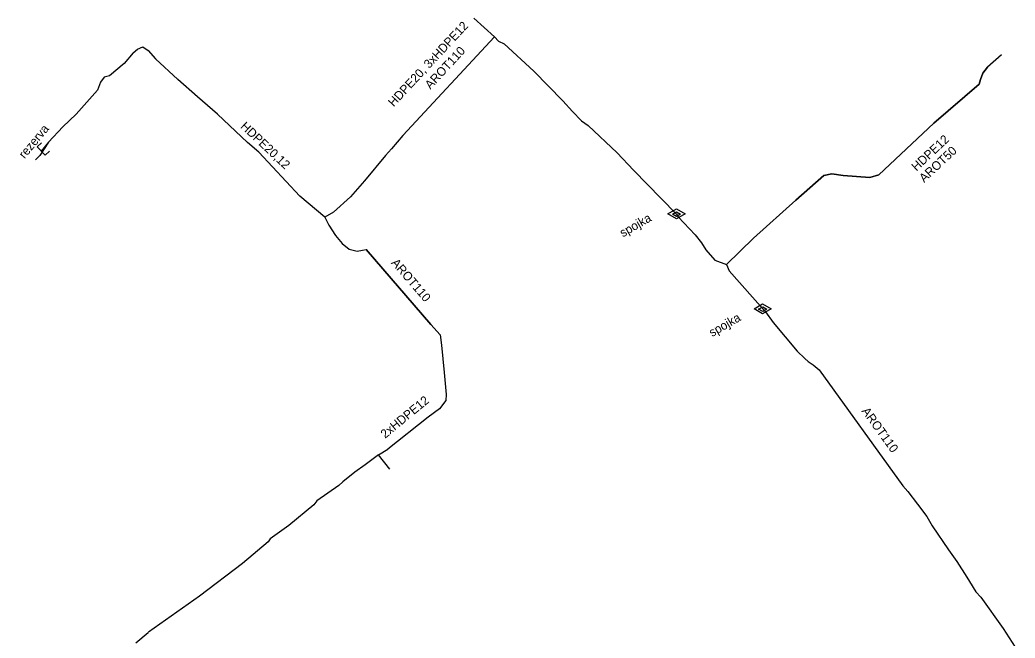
# Model space of a CAD drawing. Extents: x -651943 to -618711, y -1138561 to -1100552.
# Drawn here: x -640560.1 to -640475.2, y -1115899.7 to -1115847 of the extents above; entities that cross this region are included whole.
import ezdxf

# ---------------------------------------------------------------- set-up
doc = ezdxf.new("R2010")
doc.units = 0
for name, color, linetype in [('KT optika', 7, 'Continuous'), ('KT trasa', 7, 'Continuous'), ('KT zařízení', 7, 'Continuous')]:
    doc.layers.add(name, color=color, linetype=linetype)

# ---------------------------------------------------------------- blocks, each defined once
blk = doc.blocks.new('TVREZ_3')
at = {"layer": 'KT zařízení'}
for p, q in [((-0.05, 0.05), (-0.0001, 0.05)), ((0, -0.05), (-0.0001, 0.05)), ((-0.05, -0.0499), (0, -0.05))]:
    blk.add_line(p, q, dxfattribs=at)
blk = doc.blocks.new('TVSPO_1')
at = {"layer": 'KT zařízení'}
for p, q in [((-0.074, 0.0016), (-0.0005, 0.0439)), ((-0.0005, -0.0409), (-0.074, 0.0016)), ((-0.0353, -0.0001), (0, 0.0203)), ((-0.0005, 0.0439), (0.0728, 0.0015)), ((0.0728, 0.0015), (-0.0005, -0.0409)), ((0, 0.0203), (0.0353, 0.0001)), ((0.0353, 0.0001), (0, -0.0204)), ((0, -0.0204), (-0.0353, -0.0001))]:
    blk.add_line(p, q, dxfattribs=at)

msp = doc.modelspace()

# ---------------------------------------------------------------- linework, layer by layer
at = {"layer": 'KT optika'}
for p, q in [((-640521.39, -1115846.86), (-640519.63, -1115848.47)), ((-640527.45, -1115856.88), (-640519.63, -1115848.47)), ((-640519.63, -1115848.47), (-640519.29, -1115848.83)), ((-640550.09, -1115849.52), (-640549.62, -1115849.32)), ((-640549.62, -1115849.32), (-640549.18, -1115849.64)), ((-640519.29, -1115848.83), (-640518.82, -1115849.07)), ((-640518.82, -1115849.07), (-640516.29, -1115851.4)), ((-640550.46, -1115849.84), (-640551.23, -1115850.73)), ((-640550.46, -1115849.84), (-640550.09, -1115849.52)), ((-640549.18, -1115849.64), (-640548.56, -1115850.33)), ((-640476.42, -1115849.996), (-640477.6, -1115851.05)), ((-640551.23, -1115850.73), (-640552.46, -1115851.79)), ((-640546.64, -1115852.11), (-640548.56, -1115850.33)), ((-640477.99, -1115851.56), (-640477.6, -1115851.05)), ((-640552.92, -1115851.9), (-640553.25, -1115852.33)), ((-640552.46, -1115851.79), (-640552.92, -1115851.9)), ((-640516.29, -1115851.4), (-640513.82, -1115853.91)), ((-640478.21, -1115852.1), (-640477.99, -1115851.56)), ((-640553.25, -1115852.33), (-640553.49, -1115853.01)), ((-640544.98, -1115853.58), (-640546.64, -1115852.11)), ((-640482.18, -1115855.83), (-640478.3, -1115852.5)), ((-640478.3, -1115852.5), (-640478.21, -1115852.1)), ((-640553.49, -1115853.01), (-640555.32, -1115855.05)), ((-640543.27, -1115855.06), (-640544.98, -1115853.58)), ((-640513.82, -1115853.91), (-640512.98, -1115854.83)), ((-640555.32, -1115855.05), (-640556.46, -1115856.13)), ((-640540.7, -1115857.48), (-640543.27, -1115855.06)), ((-640512.98, -1115854.83), (-640512.23, -1115855.62)), ((-640556.46, -1115856.13), (-640557.67, -1115857.45)), ((-640512.23, -1115855.62), (-640511.66, -1115856.01)), ((-640511.66, -1115856.01), (-640509.18, -1115858.34)), ((-640486.88, -1115860.22), (-640482.18, -1115855.83)), ((-640527.45, -1115856.88), (-640528.43, -1115858)), ((-640557.67, -1115857.45), (-640558.42, -1115858.57)), ((-640557.67, -1115857.45), (-640558.29, -1115858.2)), ((-640539.73, -1115858.29), (-640540.7, -1115857.48)), ((-640558.785, -1115858.949), (-640558.42, -1115858.57)), ((-640536.25, -1115862.05), (-640539.73, -1115858.29)), ((-640528.93, -1115858.57), (-640530.74, -1115860.75)), ((-640528.43, -1115858), (-640528.93, -1115858.57)), ((-640509.18, -1115858.34), (-640507.8, -1115859.83)), ((-640507.8, -1115859.83), (-640505.42, -1115862.25)), ((-640493.95, -1115862.4), (-640491.57, -1115860.29)), ((-640491.57, -1115860.29), (-640490.87, -1115860.14)), ((-640490.87, -1115860.14), (-640489.9, -1115860.29)), ((-640489.9, -1115860.29), (-640487.63, -1115860.45)), ((-640487.63, -1115860.45), (-640486.88, -1115860.22)), ((-640530.74, -1115860.75), (-640531.93, -1115862.12)), ((-640534.12, -1115863.84), (-640536.25, -1115862.05)), ((-640531.93, -1115862.12), (-640533.38, -1115863.42)), ((-640497.57, -1115865.62), (-640493.95, -1115862.4)), ((-640533.38, -1115863.42), (-640534.12, -1115863.84)), ((-640534.12, -1115863.84), (-640533.78, -1115864.51)), ((-640533.78, -1115864.51), (-640533.19, -1115865.4)), ((-640503.98, -1115863.81), (-640502.53, -1115865.36)), ((-640533.19, -1115865.4), (-640532.63, -1115866.08)), ((-640502.53, -1115865.36), (-640501.98, -1115866.03)), ((-640532.63, -1115866.08), (-640532.03, -1115866.57)), ((-640501.98, -1115866.03), (-640501.63, -1115866.63)), ((-640499.87, -1115867.88), (-640497.57, -1115865.62)), ((-640532.03, -1115866.57), (-640531.34, -1115866.73)), ((-640531.34, -1115866.73), (-640530.91, -1115866.64)), ((-640530.91, -1115866.64), (-640530.59, -1115866.59)), ((-640530.59, -1115866.59), (-640525.07, -1115872.99)), ((-640501.63, -1115866.63), (-640500.85, -1115867.51)), ((-640499.63, -1115868.42), (-640496.53, -1115871.9)), ((-640496.53, -1115871.9), (-640495.89, -1115872.81)), ((-640525.07, -1115872.99), (-640524.26, -1115873.87)), ((-640495.89, -1115872.81), (-640493.83, -1115875.27)), ((-640524.26, -1115873.87), (-640524.17, -1115874.76)), ((-640524.17, -1115874.76), (-640523.93, -1115877.09)), ((-640493.83, -1115875.27), (-640493.19, -1115875.89)), ((-640493.19, -1115875.89), (-640492.89, -1115876.16)), ((-640492.89, -1115876.16), (-640492.48, -1115876.44)), ((-640492.48, -1115876.44), (-640491.97, -1115876.87)), ((-640523.93, -1115877.09), (-640523.75, -1115878.97)), ((-640491.97, -1115876.87), (-640484.82, -1115886.75)), ((-640523.75, -1115878.97), (-640523.78, -1115879.46)), ((-640523.78, -1115879.46), (-640524.33, -1115880.19)), ((-640524.33, -1115880.19), (-640525.3, -1115880.9)), ((-640525.3, -1115880.9), (-640528.75, -1115883.62)), ((-640529.54, -1115884.12), (-640530.68, -1115884.95)), ((-640529.54, -1115884.12), (-640528.75, -1115883.62)), ((-640530.68, -1115884.95), (-640531.56, -1115885.59)), ((-640531.56, -1115885.59), (-640532.57, -1115886.4)), ((-640532.57, -1115886.4), (-640532.91, -1115886.73)), ((-640532.91, -1115886.73), (-640534.78, -1115888.02)), ((-640484.82, -1115886.75), (-640484.39, -1115887.23)), ((-640484.39, -1115887.23), (-640483.58, -1115888.31)), ((-640535.05, -1115888.38), (-640537.18, -1115890.14)), ((-640534.78, -1115888.02), (-640535.05, -1115888.38)), ((-640483.58, -1115888.31), (-640482.78, -1115889.36)), ((-640482.78, -1115889.36), (-640482.31, -1115890.15)), ((-640537.18, -1115890.14), (-640538.77, -1115891.27)), ((-640482.31, -1115890.15), (-640480.94, -1115892.22)), ((-640538.95, -1115891.54), (-640541.14, -1115893.38)), ((-640538.77, -1115891.27), (-640538.95, -1115891.54)), ((-640480.94, -1115892.22), (-640480.21, -1115893.21)), ((-640541.14, -1115893.38), (-640544.8, -1115896.17)), ((-640480.21, -1115893.21), (-640479.36, -1115894.54)), ((-640479.36, -1115894.54), (-640479.13, -1115894.91)), ((-640479.13, -1115894.91), (-640478.6, -1115895.8)), ((-640478.6, -1115895.8), (-640478.18, -1115896.25)), ((-640544.8, -1115896.17), (-640549.15, -1115899.22)), ((-640478.18, -1115896.25), (-640476.26, -1115898.91)), ((-640549.17, -1115899.3), (-640550.23, -1115900.17)), ((-640549.17, -1115899.3), (-640549.15, -1115899.22)), ((-640476.26, -1115898.91), (-640475.25, -1115900.51))]:
    msp.add_line(p, q, dxfattribs=at)
for points in [[(-640505.42, -1115862.25), (-640504.12, -1115863.58), (-640503.98, -1115863.81)], [(-640500.85, -1115867.51), (-640499.87, -1115867.88), (-640499.63, -1115868.42)]]:
    msp.add_lwpolyline(points, dxfattribs=at)
at = {"layer": 'KT trasa'}
for p, q in [((-640521.39, -1115846.86), (-640519.63, -1115848.47)), ((-640527.45, -1115856.88), (-640519.63, -1115848.47)), ((-640519.63, -1115848.47), (-640519.29, -1115848.83)), ((-640550.09, -1115849.52), (-640549.62, -1115849.32)), ((-640549.62, -1115849.32), (-640549.18, -1115849.64)), ((-640519.29, -1115848.83), (-640518.82, -1115849.07)), ((-640518.82, -1115849.07), (-640516.29, -1115851.4)), ((-640550.46, -1115849.84), (-640551.23, -1115850.73)), ((-640550.46, -1115849.84), (-640550.09, -1115849.52)), ((-640549.18, -1115849.64), (-640548.56, -1115850.33)), ((-640476.42, -1115849.996), (-640477.6, -1115851.05)), ((-640551.23, -1115850.73), (-640552.46, -1115851.79)), ((-640546.64, -1115852.11), (-640548.56, -1115850.33)), ((-640477.99, -1115851.56), (-640477.6, -1115851.05)), ((-640552.92, -1115851.9), (-640553.25, -1115852.33)), ((-640552.46, -1115851.79), (-640552.92, -1115851.9)), ((-640516.29, -1115851.4), (-640513.82, -1115853.91)), ((-640478.21, -1115852.1), (-640477.99, -1115851.56)), ((-640553.25, -1115852.33), (-640553.49, -1115853.01)), ((-640544.98, -1115853.58), (-640546.64, -1115852.11)), ((-640482.18, -1115855.83), (-640478.3, -1115852.5)), ((-640478.3, -1115852.5), (-640478.21, -1115852.1)), ((-640553.49, -1115853.01), (-640555.32, -1115855.05)), ((-640543.27, -1115855.06), (-640544.98, -1115853.58)), ((-640513.82, -1115853.91), (-640512.98, -1115854.83)), ((-640555.32, -1115855.05), (-640556.46, -1115856.13)), ((-640540.7, -1115857.48), (-640543.27, -1115855.06)), ((-640512.98, -1115854.83), (-640512.23, -1115855.62)), ((-640556.46, -1115856.13), (-640557.67, -1115857.45)), ((-640512.23, -1115855.62), (-640511.66, -1115856.01)), ((-640511.66, -1115856.01), (-640509.18, -1115858.34)), ((-640486.88, -1115860.22), (-640482.18, -1115855.83)), ((-640527.45, -1115856.88), (-640528.43, -1115858)), ((-640557.67, -1115857.45), (-640558.42, -1115858.57)), ((-640557.67, -1115857.45), (-640558.29, -1115858.2)), ((-640539.73, -1115858.29), (-640540.7, -1115857.48)), ((-640558.785, -1115858.949), (-640558.42, -1115858.57)), ((-640536.25, -1115862.05), (-640539.73, -1115858.29)), ((-640528.93, -1115858.57), (-640530.74, -1115860.75)), ((-640528.43, -1115858), (-640528.93, -1115858.57)), ((-640509.18, -1115858.34), (-640507.8, -1115859.83)), ((-640507.8, -1115859.83), (-640505.42, -1115862.25)), ((-640493.95, -1115862.4), (-640491.57, -1115860.29)), ((-640491.57, -1115860.29), (-640490.87, -1115860.14)), ((-640490.87, -1115860.14), (-640489.9, -1115860.29)), ((-640489.9, -1115860.29), (-640487.63, -1115860.45)), ((-640487.63, -1115860.45), (-640486.88, -1115860.22)), ((-640530.74, -1115860.75), (-640531.93, -1115862.12)), ((-640534.12, -1115863.84), (-640536.25, -1115862.05)), ((-640531.93, -1115862.12), (-640533.38, -1115863.42)), ((-640497.57, -1115865.62), (-640493.95, -1115862.4)), ((-640533.38, -1115863.42), (-640534.12, -1115863.84)), ((-640534.12, -1115863.84), (-640533.78, -1115864.51)), ((-640533.78, -1115864.51), (-640533.19, -1115865.4)), ((-640503.98, -1115863.81), (-640502.53, -1115865.36)), ((-640533.19, -1115865.4), (-640532.63, -1115866.08)), ((-640502.53, -1115865.36), (-640501.98, -1115866.03)), ((-640532.63, -1115866.08), (-640532.03, -1115866.57)), ((-640501.98, -1115866.03), (-640501.63, -1115866.63)), ((-640499.87, -1115867.88), (-640497.57, -1115865.62)), ((-640532.03, -1115866.57), (-640531.34, -1115866.73)), ((-640531.34, -1115866.73), (-640530.91, -1115866.64)), ((-640530.91, -1115866.64), (-640530.59, -1115866.59)), ((-640530.59, -1115866.59), (-640525.07, -1115872.99)), ((-640501.63, -1115866.63), (-640500.85, -1115867.51)), ((-640499.63, -1115868.42), (-640496.53, -1115871.9)), ((-640496.53, -1115871.9), (-640495.89, -1115872.81)), ((-640525.07, -1115872.99), (-640524.26, -1115873.87)), ((-640495.89, -1115872.81), (-640493.83, -1115875.27)), ((-640524.26, -1115873.87), (-640524.17, -1115874.76)), ((-640524.17, -1115874.76), (-640523.93, -1115877.09)), ((-640493.83, -1115875.27), (-640493.19, -1115875.89)), ((-640493.19, -1115875.89), (-640492.89, -1115876.16)), ((-640492.89, -1115876.16), (-640492.48, -1115876.44)), ((-640492.48, -1115876.44), (-640491.97, -1115876.87)), ((-640523.93, -1115877.09), (-640523.75, -1115878.97)), ((-640491.97, -1115876.87), (-640484.82, -1115886.75)), ((-640523.75, -1115878.97), (-640523.78, -1115879.46)), ((-640523.78, -1115879.46), (-640524.33, -1115880.19)), ((-640524.33, -1115880.19), (-640525.3, -1115880.9)), ((-640525.3, -1115880.9), (-640528.75, -1115883.62)), ((-640529.54, -1115884.12), (-640530.68, -1115884.95)), ((-640529.54, -1115884.12), (-640528.75, -1115883.62)), ((-640530.68, -1115884.95), (-640531.56, -1115885.59)), ((-640531.56, -1115885.59), (-640532.57, -1115886.4)), ((-640532.57, -1115886.4), (-640532.91, -1115886.73)), ((-640532.91, -1115886.73), (-640534.78, -1115888.02)), ((-640484.82, -1115886.75), (-640484.39, -1115887.23)), ((-640484.39, -1115887.23), (-640483.58, -1115888.31)), ((-640535.05, -1115888.38), (-640537.18, -1115890.14)), ((-640534.78, -1115888.02), (-640535.05, -1115888.38)), ((-640483.58, -1115888.31), (-640482.78, -1115889.36)), ((-640482.78, -1115889.36), (-640482.31, -1115890.15)), ((-640537.18, -1115890.14), (-640538.77, -1115891.27)), ((-640482.31, -1115890.15), (-640480.94, -1115892.22)), ((-640538.95, -1115891.54), (-640541.14, -1115893.38)), ((-640538.77, -1115891.27), (-640538.95, -1115891.54)), ((-640480.94, -1115892.22), (-640480.21, -1115893.21)), ((-640541.14, -1115893.38), (-640544.8, -1115896.17)), ((-640480.21, -1115893.21), (-640479.36, -1115894.54)), ((-640479.36, -1115894.54), (-640479.13, -1115894.91)), ((-640479.13, -1115894.91), (-640478.6, -1115895.8)), ((-640478.6, -1115895.8), (-640478.18, -1115896.25)), ((-640544.8, -1115896.17), (-640549.15, -1115899.22)), ((-640478.18, -1115896.25), (-640476.26, -1115898.91)), ((-640549.17, -1115899.3), (-640550.23, -1115900.17)), ((-640549.17, -1115899.3), (-640549.15, -1115899.22)), ((-640476.26, -1115898.91), (-640475.25, -1115900.51))]:
    msp.add_line(p, q, dxfattribs=at)
for points in [[(-640505.42, -1115862.25), (-640504.12, -1115863.58), (-640503.98, -1115863.81)], [(-640500.85, -1115867.51), (-640499.87, -1115867.88), (-640499.63, -1115868.42)]]:
    msp.add_lwpolyline(points, dxfattribs=at)
at = {"layer": 'KT zařízení'}
for p, q in [((-640521.39, -1115846.86), (-640519.63, -1115848.47)), ((-640527.45, -1115856.88), (-640519.63, -1115848.47)), ((-640519.63, -1115848.47), (-640527.45, -1115856.88)), ((-640519.63, -1115848.47), (-640519.29, -1115848.83)), ((-640550.09, -1115849.52), (-640549.62, -1115849.32)), ((-640549.62, -1115849.32), (-640549.18, -1115849.64)), ((-640519.29, -1115848.83), (-640518.82, -1115849.07)), ((-640518.82, -1115849.07), (-640516.29, -1115851.4)), ((-640550.46, -1115849.84), (-640551.23, -1115850.73)), ((-640550.46, -1115849.84), (-640550.09, -1115849.52)), ((-640549.18, -1115849.64), (-640548.56, -1115850.33)), ((-640476.42, -1115849.996), (-640477.6, -1115851.05)), ((-640551.23, -1115850.73), (-640552.46, -1115851.79)), ((-640546.64, -1115852.11), (-640548.56, -1115850.33)), ((-640477.6, -1115851.05), (-640477.99, -1115851.56)), ((-640477.99, -1115851.56), (-640477.6, -1115851.05)), ((-640552.92, -1115851.9), (-640553.25, -1115852.33)), ((-640552.46, -1115851.79), (-640552.92, -1115851.9)), ((-640516.29, -1115851.4), (-640513.82, -1115853.91)), ((-640477.99, -1115851.56), (-640478.21, -1115852.1)), ((-640478.21, -1115852.1), (-640477.99, -1115851.56)), ((-640553.25, -1115852.33), (-640553.49, -1115853.01)), ((-640544.98, -1115853.58), (-640546.64, -1115852.11)), ((-640478.3, -1115852.5), (-640482.18, -1115855.83)), ((-640482.18, -1115855.83), (-640478.3, -1115852.5)), ((-640478.21, -1115852.1), (-640478.3, -1115852.5)), ((-640478.3, -1115852.5), (-640478.21, -1115852.1)), ((-640553.49, -1115853.01), (-640555.32, -1115855.05)), ((-640543.27, -1115855.06), (-640544.98, -1115853.58)), ((-640513.82, -1115853.91), (-640512.98, -1115854.83)), ((-640555.32, -1115855.05), (-640556.46, -1115856.13)), ((-640540.7, -1115857.48), (-640543.27, -1115855.06)), ((-640512.98, -1115854.83), (-640512.23, -1115855.62)), ((-640556.46, -1115856.13), (-640557.67, -1115857.45)), ((-640512.23, -1115855.62), (-640511.66, -1115856.01)), ((-640511.66, -1115856.01), (-640509.18, -1115858.34)), ((-640482.18, -1115855.83), (-640486.88, -1115860.22)), ((-640486.88, -1115860.22), (-640482.18, -1115855.83)), ((-640527.45, -1115856.88), (-640528.43, -1115858)), ((-640557.67, -1115857.45), (-640558.42, -1115858.57)), ((-640557.67, -1115857.45), (-640558.29, -1115858.2)), ((-640539.73, -1115858.29), (-640540.7, -1115857.48)), ((-640558.785, -1115858.949), (-640558.42, -1115858.57)), ((-640536.25, -1115862.05), (-640539.73, -1115858.29)), ((-640528.93, -1115858.57), (-640530.74, -1115860.75)), ((-640528.43, -1115858), (-640528.93, -1115858.57)), ((-640509.18, -1115858.34), (-640507.8, -1115859.83)), ((-640507.8, -1115859.83), (-640505.42, -1115862.25)), ((-640491.57, -1115860.29), (-640493.95, -1115862.4)), ((-640493.95, -1115862.4), (-640491.57, -1115860.29)), ((-640490.87, -1115860.14), (-640491.57, -1115860.29)), ((-640491.57, -1115860.29), (-640490.87, -1115860.14)), ((-640489.9, -1115860.29), (-640490.87, -1115860.14)), ((-640490.87, -1115860.14), (-640489.9, -1115860.29)), ((-640487.63, -1115860.45), (-640489.9, -1115860.29)), ((-640489.9, -1115860.29), (-640487.63, -1115860.45)), ((-640486.88, -1115860.22), (-640487.63, -1115860.45)), ((-640487.63, -1115860.45), (-640486.88, -1115860.22)), ((-640530.74, -1115860.75), (-640531.93, -1115862.12)), ((-640534.12, -1115863.84), (-640536.25, -1115862.05)), ((-640531.93, -1115862.12), (-640533.38, -1115863.42)), ((-640493.95, -1115862.4), (-640497.57, -1115865.62)), ((-640497.57, -1115865.62), (-640493.95, -1115862.4)), ((-640533.38, -1115863.42), (-640534.12, -1115863.84)), ((-640534.12, -1115863.84), (-640533.78, -1115864.51)), ((-640533.78, -1115864.51), (-640533.19, -1115865.4)), ((-640503.98, -1115863.81), (-640502.53, -1115865.36)), ((-640533.19, -1115865.4), (-640532.63, -1115866.08)), ((-640502.53, -1115865.36), (-640501.98, -1115866.03)), ((-640532.63, -1115866.08), (-640532.03, -1115866.57)), ((-640501.98, -1115866.03), (-640501.63, -1115866.63)), ((-640497.57, -1115865.62), (-640499.87, -1115867.88)), ((-640499.87, -1115867.88), (-640497.57, -1115865.62)), ((-640532.03, -1115866.57), (-640531.34, -1115866.73)), ((-640531.34, -1115866.73), (-640530.91, -1115866.64)), ((-640530.91, -1115866.64), (-640530.59, -1115866.59)), ((-640530.59, -1115866.59), (-640525.07, -1115872.99)), ((-640525.07, -1115872.99), (-640530.59, -1115866.59)), ((-640501.63, -1115866.63), (-640500.85, -1115867.51)), ((-640499.63, -1115868.42), (-640496.53, -1115871.9)), ((-640496.53, -1115871.9), (-640495.89, -1115872.81)), ((-640525.07, -1115872.99), (-640524.26, -1115873.87)), ((-640495.89, -1115872.81), (-640493.83, -1115875.27)), ((-640524.26, -1115873.87), (-640524.17, -1115874.76)), ((-640524.17, -1115874.76), (-640523.93, -1115877.09)), ((-640493.83, -1115875.27), (-640493.19, -1115875.89)), ((-640493.19, -1115875.89), (-640492.89, -1115876.16)), ((-640492.89, -1115876.16), (-640492.48, -1115876.44)), ((-640492.89, -1115876.16), (-640492.48, -1115876.44)), ((-640492.48, -1115876.44), (-640491.97, -1115876.87)), ((-640492.48, -1115876.44), (-640491.97, -1115876.87)), ((-640523.93, -1115877.09), (-640523.75, -1115878.97)), ((-640491.97, -1115876.87), (-640484.82, -1115886.75)), ((-640491.97, -1115876.87), (-640484.82, -1115886.75)), ((-640523.75, -1115878.97), (-640523.78, -1115879.46)), ((-640523.78, -1115879.46), (-640524.33, -1115880.19)), ((-640524.33, -1115880.19), (-640525.3, -1115880.9)), ((-640525.3, -1115880.9), (-640528.75, -1115883.62)), ((-640529.54, -1115884.12), (-640530.68, -1115884.95)), ((-640529.54, -1115884.12), (-640528.75, -1115883.62)), ((-640528.567, -1115885.342), (-640529.54, -1115884.12)), ((-640530.68, -1115884.95), (-640531.56, -1115885.59)), ((-640531.56, -1115885.59), (-640532.57, -1115886.4)), ((-640532.57, -1115886.4), (-640532.91, -1115886.73)), ((-640532.91, -1115886.73), (-640534.78, -1115888.02)), ((-640484.82, -1115886.75), (-640484.39, -1115887.23)), ((-640484.82, -1115886.75), (-640484.39, -1115887.23)), ((-640484.39, -1115887.23), (-640483.58, -1115888.31)), ((-640484.39, -1115887.23), (-640483.58, -1115888.31)), ((-640535.05, -1115888.38), (-640537.18, -1115890.14)), ((-640534.78, -1115888.02), (-640535.05, -1115888.38)), ((-640483.58, -1115888.31), (-640482.78, -1115889.36)), ((-640482.78, -1115889.36), (-640482.31, -1115890.15)), ((-640537.18, -1115890.14), (-640538.77, -1115891.27)), ((-640482.31, -1115890.15), (-640480.94, -1115892.22)), ((-640538.95, -1115891.54), (-640541.14, -1115893.38)), ((-640538.77, -1115891.27), (-640538.95, -1115891.54)), ((-640480.94, -1115892.22), (-640480.21, -1115893.21)), ((-640541.14, -1115893.38), (-640544.8, -1115896.17)), ((-640480.21, -1115893.21), (-640479.36, -1115894.54)), ((-640479.36, -1115894.54), (-640479.13, -1115894.91)), ((-640479.13, -1115894.91), (-640478.6, -1115895.8)), ((-640478.6, -1115895.8), (-640478.18, -1115896.25)), ((-640544.8, -1115896.17), (-640549.15, -1115899.22)), ((-640478.18, -1115896.25), (-640476.26, -1115898.91)), ((-640549.17, -1115899.3), (-640550.23, -1115900.17)), ((-640549.17, -1115899.3), (-640549.15, -1115899.22)), ((-640476.26, -1115898.91), (-640475.25, -1115900.51))]:
    msp.add_line(p, q, dxfattribs=at)
for points in [[(-640505.42, -1115862.25), (-640504.12, -1115863.58), (-640503.98, -1115863.81)], [(-640500.85, -1115867.51), (-640499.87, -1115867.88), (-640499.63, -1115868.42)]]:
    msp.add_lwpolyline(points, dxfattribs=at)

# ---------------------------------------------------------------- block references
at = {"layer": 'KT zařízení', "xscale": 9.999992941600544, "yscale": 9.999992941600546, "rotation": -136.73555601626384}
msp.add_blockref('TVREZ_3', (-640558.29, -1115858.2), dxfattribs=at)
at = {"layer": 'KT zařízení', "xscale": 10, "yscale": 10}
for p in [(-640504.12, -1115863.58), (-640496.77, -1115871.68)]:
    msp.add_blockref('TVSPO_1', p, dxfattribs=at)

# ---------------------------------------------------------------- texts
at = {"layer": 'KT zařízení'}
for s, rotation, p in [('HDPE20, 3xHDPE12', 47.08192, (-640528.24, -1115854.476)), ('AROT110', 47.08192, (-640525.112, -1115852.979)), ('rezerva', 50.42059, (-640559.708, -1115858.898)), ('HDPE20,12', 316.7218, (-640541.357, -1115856.174)), ('HDPE12', 43.04678, (-640483.662, -1115859.961)), ('AROT50', 43.04678, (-640483.005, -1115860.928)), ('spojka', 29.97939, (-640508.697, -1115865.571)), ('AROT110', 310.77777, (-640528.487, -1115867.762)), ('spojka', 29.97939, (-640501.086, -1115874.068)), ('2xHDPE12', 39.56662, (-640528.97, -1115882.749)), ('AROT110', 305.89267, (-640488.37, -1115880.382))]:
    msp.add_text(s, height=0.75, rotation=rotation, dxfattribs=at).set_placement(p)

doc.saveas('drawing.dxf')
